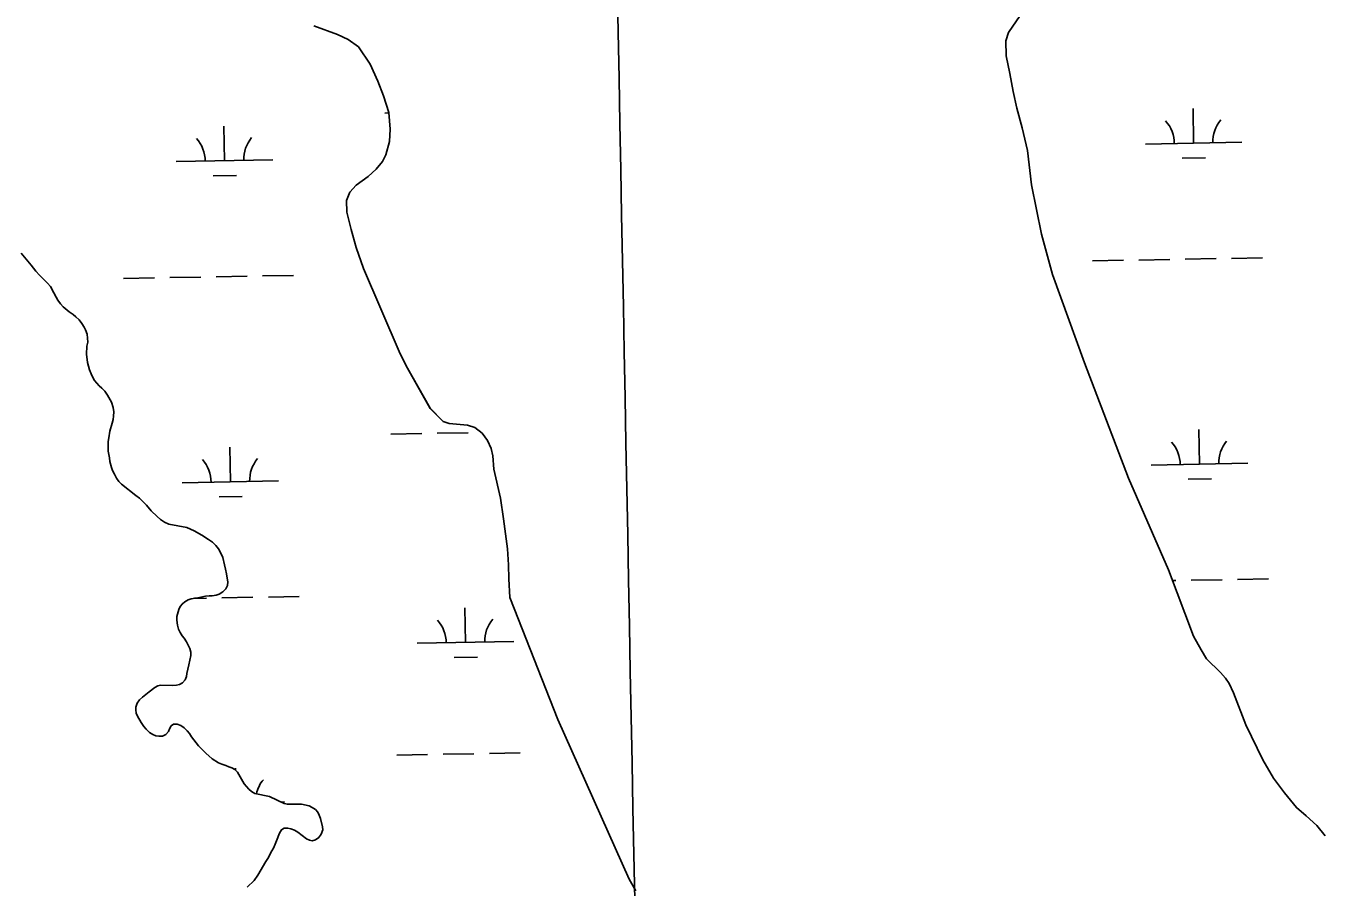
# Model space of a CAD drawing. Extents: x 3957609 to 3995875, y 234277 to 260273.
# Drawn here: x 3977198 to 3978539, y 240252 to 241144 of the extents above; entities that cross this region are included whole.
import ezdxf

# ---------------------------------------------------------------- set-up
doc = ezdxf.new("R2010")
doc.units = 0
for name, color, linetype in [('V-GRID-MAJR', 7, 'Continuous'), ('V-TOPO-SHOR', 7, 'Continuous'), ('V-WETL-SWMP', 7, 'Continuous')]:
    doc.layers.add(name, color=color, linetype=linetype)

msp = doc.modelspace()

# ---------------------------------------------------------------- linework, layer by layer
at = {"layer": 'V-GRID-MAJR'}
msp.add_spline([(3977833.033, 240002.205), (3977775.362, 243028.63), (3977659.886, 249088.434), (3977544.411, 255148.228), (3977486.607, 258181.601)], degree=3, dxfattribs=at)
at = {"layer": 'V-TOPO-SHOR'}
for points in [[(3978543.47, 240304.893), (3978534.918, 240315.489), (3978523.898, 240325.61), (3978513.815, 240334.04), (3978501.376, 240349.244), (3978490.015, 240364.457), (3978478.942, 240383.683), (3978461.589, 240419.851), (3978448.578, 240452.959), (3978444.2, 240462.501), (3978440.306, 240468.188), (3978435.178, 240474.023), (3978420.891, 240488.291), (3978415.124, 240497.517), (3978407.321, 240511.671), (3978381.285, 240580.353), (3978339.963, 240675.491), (3978294.481, 240794.838), (3978261.36, 240886.322), (3978249.687, 240928.234), (3978239.502, 240979.109), (3978235.273, 241014.891), (3978229.729, 241038.165), (3978224.355, 241058.815), (3978220.548, 241076.079), (3978217.04, 241094.735), (3978213.38, 241113.081), (3978212.976, 241128.512), (3978215.704, 241137.018), (3978231.462, 241160.111)], [(3977542.566, 241122.344), (3977531.822, 241129.876), (3977520.937, 241135.082), (3977496.385, 241143.928)], [(3977829.576, 240247.872), (3977822.836, 240259.925), (3977748.807, 240425.385), (3977703.768, 240540.318), (3977699.205, 240551.609), (3977698.156, 240570.985), (3977697.912, 240585.559), (3977696.884, 240601.988), (3977692.663, 240633.283), (3977689.434, 240654.816), (3977682.741, 240684.545), (3977681.727, 240698.338), (3977679.974, 240706.235), (3977676.048, 240714.429), (3977670.576, 240722.15), (3977663.096, 240727.997), (3977655.486, 240730.123), (3977636.249, 240731.866), (3977630.036, 240734), (3977616.617, 240747.717), (3977591.853, 240791.76), (3977584.631, 240806.599), (3977547.829, 240892.742), (3977540.255, 240914.248), (3977535.027, 240932.979), (3977530.421, 240951.094), (3977530.04, 240962.874), (3977533.708, 240971.734), (3977540.176, 240978.906), (3977552.369, 240987.972), (3977560.852, 240995.622), (3977567.318, 241003.412), (3977570.687, 241010.41), (3977574.635, 241024.079), (3977575.487, 241036.954), (3977573.832, 241054.309), (3977568.458, 241071.332), (3977562.628, 241086.803), (3977554.77, 241104.276), (3977542.566, 241122.344)], [(3977233.844, 240855.817), (3977231.192, 240859.663), (3977229.318, 240863.053), (3977227.126, 240867.519), (3977223.381, 240873.833), (3977220.579, 240877.37), (3977212.029, 240885.662), (3977208.295, 240889.658), (3977203.468, 240895.964), (3977193.193, 240908.42)], [(3977349.496, 240460.618), (3977354.129, 240460.956), (3977357.215, 240461.591), (3977360.142, 240463.31), (3977363.058, 240466.572), (3977364.428, 240469.826), (3977364.719, 240473.072), (3977366.982, 240482.049), (3977368.78, 240491.486), (3977368.912, 240495.195), (3977367.961, 240498.898), (3977366.554, 240501.826), (3977364.523, 240505.677), (3977361.873, 240509.525), (3977359.847, 240512.138), (3977357.818, 240515.525), (3977356.253, 240518.917), (3977354.991, 240522.927), (3977354.342, 240528.176), (3977354.473, 240531.885), (3977356.439, 240539.159), (3977357.963, 240542.569), (3977360.111, 240545.209), (3977362.571, 240547.386), (3977366.114, 240549.262), (3977369.196, 240550.364), (3977372.901, 240551.158), (3977376.143, 240551.486), (3977384.169, 240553.08), (3977388.03, 240553.567), (3977391.12, 240553.585), (3977394.981, 240554.073), (3977398.372, 240555.175), (3977402.067, 240557.669), (3977405.139, 240560.624), (3977406.82, 240564.034), (3977407.103, 240568.052), (3977406.617, 240571.759), (3977405.663, 240576.234), (3977404.862, 240581.02), (3977403.599, 240585.493), (3977402.007, 240593.21), (3977399.971, 240597.523), (3977397.473, 240601.992), (3977394.825, 240605.529), (3977391.405, 240608.908), (3977387.215, 240611.974), (3977380.389, 240616.258), (3977372.172, 240620.846), (3977368.606, 240622.677), (3977364.887, 240624.354), (3977346.015, 240627.795), (3977341.522, 240629.621), (3977337.331, 240632.687), (3977333.913, 240635.604), (3977327.851, 240641.438), (3977323.026, 240647.435), (3977319.606, 240650.97), (3977315.721, 240654.501), (3977311.996, 240657.259), (3977297.088, 240669.068), (3977294.446, 240671.833), (3977291.952, 240675.372), (3977289.762, 240679.531), (3977287.887, 240683.381), (3977286.631, 240686.466), (3977285.048, 240692.79), (3977284.716, 240696.343), (3977283.438, 240703.29), (3977283.377, 240713.487), (3977283.819, 240717.044), (3977285.169, 240724.006), (3977287.438, 240732.21), (3977288.339, 240736.079), (3977288.937, 240739.636), (3977289.064, 240744.119), (3977288.573, 240748.752), (3977286.686, 240753.994), (3977282.472, 240761.23), (3977279.666, 240765.385), (3977276.711, 240768.459), (3977274.069, 240770.915), (3977269.244, 240776.604), (3977267.372, 240779.529), (3977265.494, 240783.379), (3977263.769, 240787.543), (3977262.022, 240795.258), (3977260.734, 240803.749), (3977261.303, 240812.096), (3977262.051, 240816.272), (3977262.024, 240820.446), (3977261.383, 240824.46), (3977259.81, 240829.086), (3977258.557, 240831.859), (3977256.061, 240835.708), (3977253.103, 240839.245), (3977249.683, 240842.624), (3977246.888, 240845.077), (3977242.853, 240847.836), (3977236.643, 240852.743), (3977233.844, 240855.817)], [(3977427.247, 240251.704), (3977434.312, 240258.7), (3977438.142, 240264.133), (3977446.402, 240278.4), (3977448.546, 240281.502), (3977452.673, 240289.254), (3977454.508, 240292.201), (3977456.339, 240296.076), (3977457.553, 240299.637), (3977460.75, 240307.537), (3977462.739, 240311.102), (3977465.512, 240312.665), (3977469.218, 240312.687), (3977472.469, 240312.089), (3977476.339, 240310.568), (3977479.596, 240308.733), (3977488.601, 240301.833), (3977491.699, 240300.305), (3977494.64, 240299.551), (3977497.878, 240300.653), (3977501.419, 240302.992), (3977504.024, 240306.715), (3977505.542, 240311.207), (3977505.214, 240314.295), (3977503, 240322.626), (3977501.896, 240326.173), (3977500.487, 240329.256), (3977497.843, 240332.02), (3977494.431, 240334.318), (3977491.331, 240335.844), (3977483.44, 240337.652), (3977475.866, 240337.761), (3977468.913, 240337.564), (3977465.512, 240338.162), (3977450.324, 240345.486), (3977435.16, 240348.642), (3977431.595, 240350.629), (3977428.797, 240353.238), (3977424.283, 240358.773), (3977417.257, 240370.939), (3977414.613, 240373.705), (3977411.358, 240375.229), (3977408.106, 240376.292), (3977405.008, 240377.664), (3977401.137, 240379.032), (3977397.573, 240380.556), (3977390.905, 240384.533), (3977384.534, 240390.366), (3977379.557, 240395.437), (3977376.762, 240398.046), (3977369.442, 240407.272), (3977367.412, 240410.815), (3977365.078, 240413.582), (3977361.969, 240416.654), (3977358.555, 240419.105), (3977354.682, 240420.627), (3977350.973, 240420.605), (3977348.511, 240418.737), (3977346.83, 240415.79), (3977345.611, 240413), (3977343.158, 240409.74), (3977339.613, 240408.175), (3977335.75, 240408.151), (3977332.502, 240408.595), (3977329.559, 240409.658), (3977326.147, 240411.802), (3977322.573, 240415.179), (3977320.081, 240418.256), (3977317.277, 240422.255), (3977313.527, 240428.879), (3977312.43, 240431.807), (3977311.944, 240435.205), (3977311.772, 240438.293), (3977313.292, 240442.322), (3977315.743, 240445.889), (3977318.973, 240448.382), (3977325.891, 240454.141), (3977331.738, 240458.503), (3977334.665, 240460.065), (3977337.596, 240460.856), (3977349.496, 240460.618)]]:
    msp.add_lwpolyline(points, dxfattribs=at)
at = {"layer": 'V-WETL-SWMP'}
for p, q in [((3978215.704, 241137.018), (3978231.462, 241160.111)), ((3977496.385, 241143.928), (3977520.937, 241135.083)), ((3977520.937, 241135.083), (3977531.822, 241129.877)), ((3978212.977, 241128.512), (3978215.704, 241137.018)), ((3977531.822, 241129.877), (3977542.566, 241122.344)), ((3977542.566, 241122.344), (3977554.77, 241104.277)), ((3978213.379, 241113.08), (3978212.977, 241128.512)), ((3977554.77, 241104.277), (3977562.628, 241086.803)), ((3978217.04, 241094.734), (3978213.379, 241113.08)), ((3978220.548, 241076.079), (3978217.04, 241094.734)), ((3977562.628, 241086.803), (3977568.458, 241071.333)), ((3977568.458, 241071.333), (3977573.833, 241054.31)), ((3978224.356, 241058.815), (3978220.548, 241076.079)), ((3977569.955, 241053.672), (3977573.887, 241053.743)), ((3977573.833, 241054.31), (3977575.488, 241036.954)), ((3978229.729, 241038.164), (3978224.356, 241058.815)), ((3978407.413, 241022.462), (3978406.759, 241058.456)), ((3977403.763, 241004.212), (3977403.108, 241040.206)), ((3978235.272, 241014.891), (3978229.729, 241038.164)), ((3977574.635, 241024.079), (3977570.686, 241010.411)), ((3977575.488, 241036.954), (3977574.635, 241024.079)), ((3977570.686, 241010.411), (3977567.317, 241003.413)), ((3978239.501, 240979.108), (3978235.272, 241014.891)), ((3978357.421, 241021.553), (3978457.405, 241023.371)), ((3977353.771, 241003.303), (3977453.755, 241005.121)), ((3977567.317, 241003.413), (3977560.852, 240995.621)), ((3978395.696, 241006.815), (3978419.692, 241007.252)), ((3977392.045, 240988.566), (3977416.041, 240989.002)), ((3977552.37, 240987.973), (3977540.176, 240978.906)), ((3977560.852, 240995.621), (3977552.37, 240987.973)), ((3977533.707, 240971.734), (3977530.039, 240962.874)), ((3977540.176, 240978.906), (3977533.707, 240971.734)), ((3978249.686, 240928.234), (3978239.501, 240979.108)), ((3977530.039, 240962.874), (3977530.42, 240951.093)), ((3977530.42, 240951.093), (3977535.026, 240932.979)), ((3977535.026, 240932.979), (3977540.256, 240914.249)), ((3978261.361, 240886.321), (3978249.686, 240928.234)), ((3977203.468, 240895.964), (3977193.194, 240908.419)), ((3977540.256, 240914.249), (3977547.829, 240892.743)), ((3978446.746, 240903.086), (3978478.741, 240903.668)), ((3977208.296, 240889.658), (3977203.468, 240895.964)), ((3977212.029, 240885.663), (3977208.296, 240889.658)), ((3977547.829, 240892.743), (3977584.631, 240806.6)), ((3978302.77, 240900.468), (3978334.764, 240901.05)), ((3978350.762, 240901.341), (3978382.756, 240901.923)), ((3978398.754, 240902.213), (3978430.748, 240902.795)), ((3977220.578, 240877.37), (3977212.029, 240885.663)), ((3977223.381, 240873.833), (3977220.578, 240877.37)), ((3977299.119, 240882.219), (3977331.114, 240882.8)), ((3977347.111, 240883.091), (3977379.106, 240883.673)), ((3977395.104, 240883.964), (3977427.098, 240884.546)), ((3977443.096, 240884.837), (3977475.09, 240885.418)), ((3978294.481, 240794.838), (3978261.361, 240886.321)), ((3977227.127, 240867.52), (3977223.381, 240873.833)), ((3977229.318, 240863.052), (3977227.127, 240867.52)), ((3977231.192, 240859.664), (3977229.318, 240863.052)), ((3977233.843, 240855.816), (3977231.192, 240859.664)), ((3977236.643, 240852.743), (3977233.843, 240855.816)), ((3977242.853, 240847.835), (3977236.643, 240852.743)), ((3977246.888, 240845.078), (3977242.853, 240847.835)), ((3977249.684, 240842.623), (3977246.888, 240845.078)), ((3977253.104, 240839.244), (3977249.684, 240842.623)), ((3977256.061, 240835.708), (3977253.104, 240839.244)), ((3977258.557, 240831.86), (3977256.061, 240835.708)), ((3977259.81, 240829.086), (3977258.557, 240831.86)), ((3977261.383, 240824.459), (3977259.81, 240829.086)), ((3977262.025, 240820.446), (3977261.383, 240824.459)), ((3977260.735, 240803.749), (3977261.303, 240812.097)), ((3977261.303, 240812.097), (3977262.05, 240816.273)), ((3977262.05, 240816.273), (3977262.025, 240820.446)), ((3977262.023, 240795.258), (3977260.735, 240803.749)), ((3977584.631, 240806.6), (3977591.853, 240791.759)), ((3977263.769, 240787.542), (3977262.023, 240795.258)), ((3977265.494, 240783.38), (3977263.769, 240787.542)), ((3977267.372, 240779.528), (3977265.494, 240783.38)), ((3977591.853, 240791.759), (3977616.617, 240747.718)), ((3978339.963, 240675.491), (3978294.481, 240794.838)), ((3977269.244, 240776.604), (3977267.372, 240779.528)), ((3977274.068, 240770.915), (3977269.244, 240776.604)), ((3977276.71, 240768.459), (3977274.068, 240770.915)), ((3977279.665, 240765.386), (3977276.71, 240768.459)), ((3977282.471, 240761.231), (3977279.665, 240765.386)), ((3977286.687, 240753.994), (3977282.471, 240761.231)), ((3977288.573, 240748.751), (3977286.687, 240753.994)), ((3977289.064, 240744.118), (3977288.573, 240748.751)), ((3977288.937, 240739.636), (3977289.064, 240744.118)), ((3977616.617, 240747.718), (3977630.035, 240733.999)), ((3977285.168, 240724.006), (3977287.437, 240732.21)), ((3977287.437, 240732.21), (3977288.34, 240736.079)), ((3977288.34, 240736.079), (3977288.937, 240739.636)), ((3977630.035, 240733.999), (3977636.25, 240731.866)), ((3977636.25, 240731.866), (3977655.487, 240730.122)), ((3977655.487, 240730.122), (3977663.097, 240727.997)), ((3977283.377, 240713.488), (3977283.82, 240717.045)), ((3977283.82, 240717.045), (3977285.168, 240724.006)), ((3977576.003, 240721.052), (3977607.998, 240721.634)), ((3977623.995, 240721.924), (3977655.99, 240722.506)), ((3977663.097, 240727.997), (3977670.575, 240722.15)), ((3977670.575, 240722.15), (3977676.048, 240714.43)), ((3978413.461, 240689.842), (3978412.807, 240725.836)), ((3977283.439, 240703.29), (3977283.377, 240713.488)), ((3977284.717, 240696.344), (3977283.439, 240703.29)), ((3977409.811, 240671.592), (3977409.156, 240707.586)), ((3977676.048, 240714.43), (3977679.974, 240706.236)), ((3977679.974, 240706.236), (3977681.727, 240698.339)), ((3977285.048, 240692.791), (3977284.717, 240696.344)), ((3977286.631, 240686.465), (3977285.048, 240692.791)), ((3977681.727, 240698.339), (3977682.741, 240684.545)), ((3978363.469, 240688.933), (3978463.453, 240690.751)), ((3977287.886, 240683.382), (3977286.631, 240686.465)), ((3977289.763, 240679.531), (3977287.886, 240683.382)), ((3977291.952, 240675.372), (3977289.763, 240679.531)), ((3977294.446, 240671.833), (3977291.952, 240675.372)), ((3977682.741, 240684.545), (3977689.433, 240654.816)), ((3978381.285, 240580.353), (3978339.963, 240675.491)), ((3977297.089, 240669.067), (3977294.446, 240671.833)), ((3977311.995, 240657.259), (3977297.089, 240669.067)), ((3977359.819, 240670.683), (3977459.803, 240672.501)), ((3978401.744, 240674.195), (3978425.74, 240674.631)), ((3977315.72, 240654.5), (3977311.995, 240657.259)), ((3977319.605, 240650.969), (3977315.72, 240654.5)), ((3977323.026, 240647.435), (3977319.605, 240650.969)), ((3977398.093, 240655.946), (3977422.089, 240656.382)), ((3977689.433, 240654.816), (3977692.664, 240633.283)), ((3977327.852, 240641.438), (3977323.026, 240647.435)), ((3977333.914, 240635.603), (3977327.852, 240641.438)), ((3977337.331, 240632.687), (3977333.914, 240635.603)), ((3977341.522, 240629.622), (3977337.331, 240632.687)), ((3977346.014, 240627.795), (3977341.522, 240629.622)), ((3977364.887, 240624.355), (3977346.014, 240627.795)), ((3977368.606, 240622.677), (3977364.887, 240624.355)), ((3977372.171, 240620.845), (3977368.606, 240622.677)), ((3977692.664, 240633.283), (3977696.884, 240601.988)), ((3977380.389, 240616.258), (3977372.171, 240620.845)), ((3977387.214, 240611.973), (3977380.389, 240616.258)), ((3977391.404, 240608.908), (3977387.214, 240611.973)), ((3977394.824, 240605.529), (3977391.404, 240608.908)), ((3977397.473, 240601.991), (3977394.824, 240605.529)), ((3977399.972, 240597.524), (3977397.473, 240601.991)), ((3977402.007, 240593.21), (3977399.972, 240597.524)), ((3977696.884, 240601.988), (3977697.913, 240585.558)), ((3977403.599, 240585.493), (3977402.007, 240593.21)), ((3977404.862, 240581.02), (3977403.599, 240585.493)), ((3977405.663, 240576.234), (3977404.862, 240581.02)), ((3977697.913, 240585.558), (3977698.156, 240570.985)), ((3977406.618, 240571.759), (3977405.663, 240576.234)), ((3977407.103, 240568.053), (3977406.618, 240571.759)), ((3977406.819, 240564.034), (3977407.103, 240568.053)), ((3977698.156, 240570.985), (3977699.204, 240551.609)), ((3978407.322, 240511.67), (3978381.285, 240580.353)), ((3978385.497, 240569.242), (3978388.804, 240569.303)), ((3978404.802, 240569.593), (3978436.797, 240570.175)), ((3978452.794, 240570.466), (3978484.789, 240571.048)), ((3977394.98, 240554.072), (3977398.373, 240555.175)), ((3977398.373, 240555.175), (3977402.067, 240557.669)), ((3977402.067, 240557.669), (3977405.139, 240560.624)), ((3977405.139, 240560.624), (3977406.819, 240564.034)), ((3977356.439, 240539.16), (3977357.963, 240542.569)), ((3977357.963, 240542.569), (3977360.111, 240545.209)), ((3977360.111, 240545.209), (3977362.57, 240547.387)), ((3977362.57, 240547.387), (3977366.113, 240549.262)), ((3977366.113, 240549.262), (3977369.197, 240550.363)), ((3977369.197, 240550.363), (3977372.901, 240551.158)), ((3977371.233, 240550.8), (3977385.154, 240551.053)), ((3977372.901, 240551.158), (3977376.144, 240551.486)), ((3977376.144, 240551.486), (3977384.169, 240553.08)), ((3977384.169, 240553.08), (3977388.03, 240553.567)), ((3977388.03, 240553.567), (3977391.12, 240553.586)), ((3977391.12, 240553.586), (3977394.98, 240554.072)), ((3977401.152, 240551.344), (3977433.146, 240551.926)), ((3977449.144, 240552.217), (3977481.138, 240552.798)), ((3977653.349, 240505.179), (3977652.694, 240541.173)), ((3977699.204, 240551.609), (3977703.768, 240540.318)), ((3977354.342, 240528.176), (3977354.474, 240531.885)), ((3977354.992, 240522.926), (3977354.342, 240528.176)), ((3977354.474, 240531.885), (3977356.439, 240539.16)), ((3977703.768, 240540.318), (3977748.807, 240425.385)), ((3977356.252, 240518.916), (3977354.992, 240522.926)), ((3977357.818, 240515.526), (3977356.252, 240518.916)), ((3977359.847, 240512.138), (3977357.818, 240515.526)), ((3977361.872, 240509.524), (3977359.847, 240512.138)), ((3977364.522, 240505.676), (3977361.872, 240509.524)), ((3977366.554, 240501.826), (3977364.522, 240505.676)), ((3977367.962, 240498.898), (3977366.554, 240501.826)), ((3977603.357, 240504.27), (3977703.34, 240506.088)), ((3978415.125, 240497.517), (3978407.322, 240511.67)), ((3977366.982, 240482.049), (3977368.78, 240491.486)), ((3977368.912, 240495.195), (3977367.962, 240498.898)), ((3977368.78, 240491.486), (3977368.912, 240495.195)), ((3977641.631, 240489.533), (3977665.627, 240489.969)), ((3978420.891, 240488.291), (3978415.125, 240497.517)), ((3978435.178, 240474.023), (3978420.891, 240488.291)), ((3977364.719, 240473.073), (3977366.982, 240482.049)), ((3978440.306, 240468.188), (3978435.178, 240474.023)), ((3977334.664, 240460.066), (3977337.596, 240460.856)), ((3977337.596, 240460.856), (3977349.496, 240460.619)), ((3977349.496, 240460.619), (3977354.129, 240460.956)), ((3977354.129, 240460.956), (3977357.216, 240461.592)), ((3977357.216, 240461.592), (3977360.142, 240463.31)), ((3977360.142, 240463.31), (3977363.058, 240466.573)), ((3977363.058, 240466.573), (3977364.429, 240469.826)), ((3977364.429, 240469.826), (3977364.719, 240473.073)), ((3978444.199, 240462.501), (3978440.306, 240468.188)), ((3978448.579, 240452.958), (3978444.199, 240462.501)), ((3977315.743, 240445.89), (3977318.973, 240448.381)), ((3977318.973, 240448.381), (3977325.892, 240454.141)), ((3977325.892, 240454.141), (3977331.738, 240458.503)), ((3977331.738, 240458.503), (3977334.664, 240460.066)), ((3978461.59, 240419.851), (3978448.579, 240452.958)), ((3977311.772, 240438.294), (3977313.292, 240442.321)), ((3977311.945, 240435.204), (3977311.772, 240438.294)), ((3977312.429, 240431.808), (3977311.945, 240435.204)), ((3977313.292, 240442.321), (3977315.743, 240445.89)), ((3977313.528, 240428.878), (3977312.429, 240431.808)), ((3977317.277, 240422.256), (3977313.528, 240428.878)), ((3977320.082, 240418.256), (3977317.277, 240422.256)), ((3977350.973, 240420.605), (3977348.512, 240418.736)), ((3977354.682, 240420.628), (3977350.973, 240420.605)), ((3977358.554, 240419.106), (3977354.682, 240420.628)), ((3977748.807, 240425.385), (3977822.836, 240259.925)), ((3977322.573, 240415.18), (3977320.082, 240418.256)), ((3977326.148, 240411.802), (3977322.573, 240415.18)), ((3977329.56, 240409.659), (3977326.148, 240411.802)), ((3977332.503, 240408.595), (3977329.56, 240409.659)), ((3977335.75, 240408.151), (3977332.503, 240408.595)), ((3977339.613, 240408.175), (3977335.75, 240408.151)), ((3977343.158, 240409.741), (3977339.613, 240408.175)), ((3977345.611, 240413.001), (3977343.158, 240409.741)), ((3977346.83, 240415.79), (3977345.611, 240413.001)), ((3977348.512, 240418.736), (3977346.83, 240415.79)), ((3977361.969, 240416.654), (3977358.554, 240419.106)), ((3977365.078, 240413.582), (3977361.969, 240416.654)), ((3977367.412, 240410.815), (3977365.078, 240413.582)), ((3977369.442, 240407.273), (3977367.412, 240410.815)), ((3977376.761, 240398.046), (3977369.442, 240407.273)), ((3978478.941, 240383.684), (3978461.59, 240419.851)), ((3977379.558, 240395.436), (3977376.761, 240398.046)), ((3977384.534, 240390.366), (3977379.558, 240395.436)), ((3977390.904, 240384.533), (3977384.534, 240390.366)), ((3977397.573, 240380.555), (3977390.904, 240384.533)), ((3977401.136, 240379.032), (3977397.573, 240380.555)), ((3977582.051, 240388.432), (3977614.046, 240389.014)), ((3977630.043, 240389.304), (3977662.038, 240389.886)), ((3977678.035, 240390.177), (3977710.03, 240390.759)), ((3978490.016, 240364.457), (3978478.941, 240383.684)), ((3977405.008, 240377.664), (3977401.136, 240379.032)), ((3977408.106, 240376.292), (3977405.008, 240377.664)), ((3977411.358, 240375.23), (3977408.106, 240376.292)), ((3977414.612, 240373.705), (3977411.358, 240375.23)), ((3977417.256, 240370.939), (3977414.612, 240373.705)), ((3977415.239, 240373.049), (3977415.204, 240374.966)), ((3977424.283, 240358.774), (3977417.256, 240370.939)), ((3977428.798, 240353.238), (3977424.283, 240358.774)), ((3977431.595, 240350.628), (3977428.798, 240353.238)), ((3978501.375, 240349.245), (3978490.016, 240364.457)), ((3977435.161, 240348.641), (3977431.595, 240350.628)), ((3977450.323, 240345.487), (3977435.161, 240348.641)), ((3977465.511, 240338.162), (3977450.323, 240345.487)), ((3977462.088, 240339.813), (3977465.851, 240339.881)), ((3978513.815, 240334.039), (3978501.375, 240349.245)), ((3977468.914, 240337.564), (3977465.511, 240338.162)), ((3977475.867, 240337.761), (3977468.914, 240337.564)), ((3977483.439, 240337.652), (3977475.867, 240337.761)), ((3977491.331, 240335.845), (3977483.439, 240337.652)), ((3977494.431, 240334.319), (3977491.331, 240335.845)), ((3977497.844, 240332.021), (3977494.431, 240334.319)), ((3977500.488, 240329.256), (3977497.844, 240332.021)), ((3977501.897, 240326.174), (3977500.488, 240329.256)), ((3977503, 240322.626), (3977501.897, 240326.174)), ((3978523.898, 240325.611), (3978513.815, 240334.039)), ((3977505.214, 240314.295), (3977503, 240322.626)), ((3977505.542, 240311.207), (3977505.214, 240314.295)), ((3978534.918, 240315.49), (3978523.898, 240325.611)), ((3978543.471, 240304.892), (3978534.918, 240315.49)), ((3977456.339, 240296.075), (3977457.554, 240299.637)), ((3977457.554, 240299.637), (3977460.751, 240307.537)), ((3977460.751, 240307.537), (3977462.739, 240311.103)), ((3977462.739, 240311.103), (3977465.511, 240312.665)), ((3977465.511, 240312.665), (3977469.219, 240312.687)), ((3977469.219, 240312.687), (3977472.468, 240312.089)), ((3977472.468, 240312.089), (3977476.34, 240310.567)), ((3977476.34, 240310.567), (3977479.596, 240308.732)), ((3977479.596, 240308.732), (3977488.6, 240301.833)), ((3977488.6, 240301.833), (3977491.7, 240300.306)), ((3977491.7, 240300.306), (3977494.641, 240299.551)), ((3977494.641, 240299.551), (3977497.879, 240300.653)), ((3977497.879, 240300.653), (3977501.419, 240302.992)), ((3977501.419, 240302.992), (3977504.024, 240306.716)), ((3977504.024, 240306.716), (3977505.542, 240311.207)), ((3977448.546, 240281.503), (3977452.672, 240289.254)), ((3977452.672, 240289.254), (3977454.508, 240292.201)), ((3977454.508, 240292.201), (3977456.339, 240296.075)), ((3977438.143, 240264.133), (3977446.402, 240278.399)), ((3977446.402, 240278.399), (3977448.546, 240281.503)), ((3977434.313, 240258.701), (3977438.143, 240264.133)), ((3977822.836, 240259.925), (3977829.576, 240247.872)), ((3977427.247, 240251.705), (3977434.313, 240258.701))]:
    msp.add_line(p, q, dxfattribs=at)
for centre, start, end in [((3978352.171, 241021.932), 0.269879, 41.813537), ((3978462.638, 241023.941), 140.269876, 181.813534), ((3977348.52, 241003.683), 0.269879, 41.813537), ((3977458.988, 241005.691), 140.269876, 181.813534), ((3978358.219, 240689.312), 0.269879, 41.813537), ((3978468.686, 240691.321), 140.269876, 181.813534), ((3977354.568, 240671.063), 0.269879, 41.813537), ((3977465.036, 240673.071), 140.269876, 181.813534), ((3977598.106, 240504.65), 0.269879, 41.813537), ((3977708.574, 240506.658), 140.269876, 181.813534), ((3977471.084, 240340.451), 140.269876, 167.107809)]:
    msp.add_arc(centre, 35.246, start, end, dxfattribs=at)

doc.saveas('drawing.dxf')
